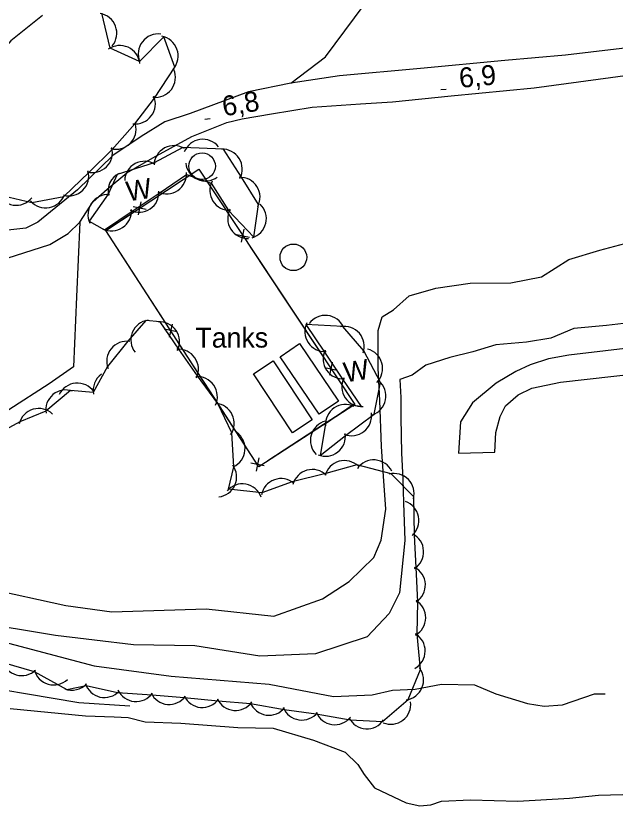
# Model space of a CAD drawing. Extents: x 643342 to 646936, y 5873857 to 5876103.
# Drawn here: x 644849.2 to 644939.3, y 5874129 to 5874249.6 of the extents above; entities that cross this region are included whole.
import ezdxf

# ---------------------------------------------------------------- set-up
doc = ezdxf.new("R2010")
doc.units = 0
for name, color, linetype in [('Niveau 19', 7, 'Continuous'), ('Niveau 2', 7, 'Continuous'), ('Niveau 21', 7, 'Continuous'), ('Niveau 22', 7, 'Continuous'), ('Niveau 3', 7, 'Continuous'), ('Niveau 33', 7, 'Continuous'), ('Niveau 36', 7, 'Continuous'), ('Niveau 37', 7, 'Continuous'), ('Niveau 4', 7, 'Continuous'), ('Niveau 44', 7, 'Continuous')]:
    doc.layers.add(name, color=color, linetype=linetype)

msp = doc.modelspace()

# ---------------------------------------------------------------- linework, layer by layer
at = {"layer": 'Niveau 19'}
for points in [[(644890.44, 5874239.45), (644895.65, 5874243.43), (644901.49, 5874251.24), (644908.97, 5874260.61), (644913.32, 5874264.99), (644920.15, 5874270.45)], [(644858.77, 5874218.56), (644858.25, 5874207.34), (644857.8, 5874196.83), (644854.13, 5874194.28), (644848.1, 5874190.34), (644846.16, 5874189.7), (644844.12, 5874190.23), (644842.54, 5874192.44), (644840.75, 5874205.93), (644839.89, 5874212.21)]]:
    msp.add_lwpolyline(points, dxfattribs=at)
at = {"layer": 'Niveau 2'}
for points in [[(644853.14, 5874249.65), (644848.4, 5874245.84), (644842.29, 5874238.69), (644839.03, 5874236.45), (644832.14, 5874230.3), (644827.58, 5874227.21), (644823.34, 5874223.67), (644818.08, 5874221.23), (644817.52, 5874220.02)], [(644904.72, 5874175.42), (644904.39, 5874180.39), (644904.1, 5874184.84), (644903.84, 5874191.76), (644903.57, 5874196.62), (644903.6, 5874202.27), (644904.2, 5874204.33), (644905.88, 5874205.36), (644908.23, 5874207.5), (644912.26, 5874208.62), (644917.43, 5874209.37), (644923.53, 5874209.43), (644928.15, 5874210.36), (644932.24, 5874212.95), (644936.88, 5874214.36), (644942.92, 5874215.95)], [(644967.2, 5874202.83), (644965.44, 5874204.79), (644963.25, 5874206.58), (644961.45, 5874207.04), (644956.83, 5874207.24), (644952.91, 5874206.02), (644951.01, 5874205.41), (644945.95, 5874204.29), (644942.17, 5874203.55), (644937.9, 5874203.01), (644932.98, 5874202.6), (644929.54, 5874201.12), (644925.87, 5874200.5), (644921.29, 5874200.12), (644917.83, 5874199.05), (644914.35, 5874198.21), (644910.77, 5874197.07), (644908.69, 5874195.57), (644906.85, 5874194.9), (644906.98, 5874192.2), (644907.01, 5874189.2), (644907.1, 5874183.84), (644907.31, 5874179.96)], [(644907.31, 5874179.96), (644907.39, 5874176.37), (644907.61, 5874170.73), (644906.81, 5874162.83), (644905.26, 5874159.72), (644901.91, 5874156.24), (644894.18, 5874153.68), (644885.82, 5874153.32), (644876.03, 5874154.85), (644866.8, 5874155.02), (644855.12, 5874156.42), (644842.68, 5874158.48), (644830.21, 5874161.01), (644818.63, 5874162.43), (644807.85, 5874162.6), (644793.9, 5874160.78), (644781.37, 5874160.38), (644763.86, 5874157.08)], [(644844.71, 5874163.53), (644856.66, 5874160.93), (644863.55, 5874160), (644877.73, 5874160.42), (644887.92, 5874159.31), (644895.22, 5874161.95), (644899.25, 5874164.53), (644902.95, 5874168.15), (644904.04, 5874170.78), (644904.72, 5874175.42)], [(644758.68, 5874149.65), (644768.9, 5874153.03), (644777.36, 5874154.83), (644788.48, 5874157.34), (644799.82, 5874158.45), (644810.7, 5874159.51), (644817.73, 5874160.01), (644831.86, 5874158.77), (644843.83, 5874156.39), (644860.93, 5874151.87), (644872.48, 5874150.29), (644887.18, 5874149.1), (644896.87, 5874147.23), (644902.68, 5874147.5), (644905.75, 5874148.19), (644909.15, 5874148.36)], [(644909.15, 5874148.36), (644913.09, 5874149.12), (644918.05, 5874149.03), (644921.28, 5874147.66), (644926.04, 5874146.19), (644928.55, 5874145.82), (644931.3, 5874146), (644936.11, 5874147.66), (644937.68, 5874147.66)]]:
    msp.add_lwpolyline(points, dxfattribs=at)
at = {"layer": 'Niveau 21'}
for points in [[(644944, 5874245.11), (644931.74, 5874243.66), (644922.61, 5874242.89), (644909.97, 5874241.65), (644897.79, 5874240.55), (644890.44, 5874239.45), (644884.11, 5874238.14), (644875.32, 5874234.91), (644871.55, 5874233.63), (644867.97, 5874231.44), (644863.73, 5874228.6), (644858.39, 5874223.42), (644852.43, 5874218.55), (644850.62, 5874217.68), (644847.48, 5874217.29)], [(644847.81, 5874213.13), (644854.22, 5874215.22), (644857.02, 5874216.88), (644858.77, 5874218.56), (644860.75, 5874221.68), (644862.84, 5874223.51), (644865.81, 5874226), (644869.74, 5874228.23), (644875.59, 5874231.45), (644880.83, 5874233.55), (644883.13, 5874234.11), (644887.54, 5874234.84), (644893.68, 5874235.85), (644900.93, 5874236.37), (644905.72, 5874236.67), (644914.57, 5874237.56), (644927.04, 5874238.76), (644941.44, 5874240.72)], [(644947.92, 5874200.4), (644932.23, 5874198.58), (644929.2, 5874198.01), (644926.44, 5874197.11), (644924.26, 5874196.13), (644921.31, 5874194.38), (644917.75, 5874191.42), (644915.94, 5874188.57), (644915.68, 5874183.84), (644921.11, 5874184), (644921.25, 5874186.96), (644921.91, 5874189.37), (644922.74, 5874190.96), (644924.63, 5874192.63), (644926.69, 5874193.6), (644930.99, 5874194.5), (644950.55, 5874196.72)]]:
    msp.add_lwpolyline(points, dxfattribs=at)
at = {"layer": 'Niveau 22'}
msp.add_lwpolyline([(644724.44, 5874119.52), (644732.94, 5874126.24), (644745.66, 5874136.26), (644748.98, 5874138.6), (644751.84, 5874140.52), (644755.14, 5874141.98), (644769.08, 5874145.85), (644782.92, 5874149.7), (644792.04, 5874151.68), (644800.54, 5874152.91), (644806.09, 5874153.1), (644815.1, 5874153.01), (644824.97, 5874151.92), (644839.55, 5874149.58), (644858.61, 5874146.35), (644866.28, 5874145.85)], dxfattribs=at)
at = {"layer": 'Niveau 3'}
for p, q in [((644913.01, 5874238.5), (644913.81, 5874238.57)), ((644877.55, 5874234.03), (644878.34, 5874234.16))]:
    msp.add_line(p, q, dxfattribs=at)
at = {"layer": 'Niveau 33'}
for points in [[(644894.7, 5874189.69), (644888.87, 5874198.33), (644891.77, 5874200.3), (644897.61, 5874191.65), (644894.7, 5874189.69)], [(644890.71, 5874186.88), (644884.85, 5874195.75), (644887.83, 5874197.72), (644893.69, 5874188.84), (644890.71, 5874186.88)]]:
    msp.add_lwpolyline(points, dxfattribs=at)
at = {"layer": 'Niveau 36'}
for centre in [(644877.12, 5874226.98), (644890.84, 5874213.28)]:
    msp.add_circle(centre, 2, dxfattribs=at)
at = {"layer": 'Niveau 37'}
for points in [[(644876.62, 5874226.52), (644900.06, 5874191.17), (644885.67, 5874181.8), (644862.67, 5874217.3), (644876.62, 5874226.52)], [(644869.42, 5874221.76), (644876.62, 5874226.52)], [(644876.62, 5874226.52), (644882.14, 5874218.19)], [(644868.73, 5874220.46), (644866.77, 5874220.86)], [(644867.55, 5874219.68), (644867.95, 5874221.64)], [(644865.88, 5874212.34), (644862.67, 5874217.3), (644866.08, 5874219.56)], [(644883.05, 5874215.54), (644883.45, 5874217.5)], [(644882.27, 5874216.72), (644884.23, 5874216.32)], [(644884.35, 5874214.86), (644889.88, 5874206.52)], [(644871.32, 5874203.95), (644865.88, 5874212.34)], [(644889.88, 5874206.52), (644895.4, 5874198.19)], [(644873.39, 5874202.06), (644871.43, 5874202.48)], [(644872.62, 5874203.25), (644872.2, 5874201.29)], [(644878.93, 5874192.2), (644873.49, 5874200.59)], [(644895.53, 5874196.72), (644897.49, 5874196.32)], [(644896.31, 5874195.54), (644896.71, 5874197.5)], [(644897.61, 5874194.86), (644900.06, 5874191.17), (644895.39, 5874188.13)], [(644884.37, 5874183.81), (644878.93, 5874192.2)], [(644895.39, 5874188.13), (644887.01, 5874182.67)], [(644886.43, 5874181.92), (644884.47, 5874182.34)], [(644885.66, 5874183.11), (644885.24, 5874181.15)]]:
    msp.add_lwpolyline(points, dxfattribs=at)
at = {"layer": 'Niveau 4'}
msp.add_lwpolyline([(644848.29, 5874145.45), (644859.62, 5874144.37), (644863.9, 5874144.2), (644866.04, 5874144.12), (644868.57, 5874143.47), (644873.92, 5874143.27), (644882.5, 5874142.58), (644887.83, 5874142.49), (644893.88, 5874140.68), (644898.62, 5874138.89), (644900.53, 5874137.02), (644901.46, 5874135.55), (644903.03, 5874133.54), (644907.8, 5874131.28), (644909.85, 5874130.84), (644911.49, 5874130.95), (644913.11, 5874131.54), (644917.47, 5874131.74), (644924.59, 5874131.54), (644932.36, 5874131.98), (644936.71, 5874132.41), (644942.14, 5874132.57)], dxfattribs=at)
at = {"layer": 'Niveau 44'}
for points in [[(644846.38, 5874222.73), (644851.56, 5874221.54), (644856.33, 5874222.42), (644860.16, 5874226.06), (644863.62, 5874229.47), (644867.04, 5874233.34), (644869.97, 5874237.22), (644873.01, 5874241.87), (644871.36, 5874246.43), (644867.71, 5874242.74), (644863.29, 5874244.73), (644862.06, 5874250)], [(644862.48, 5874217.43), (644866.62, 5874220.22), (644870.65, 5874222.93), (644874.8, 5874225.72), (644878.5, 5874224.44), (644881.1, 5874220.34), (644884.92, 5874216.32), (644885.61, 5874221.2), (644883.03, 5874225.31), (644880.36, 5874229.54), (644874.21, 5874229.77), (644869.93, 5874227.48), (644864.37, 5874225.74), (644863.03, 5874222.76), (644860.14, 5874218.72), (644862.48, 5874217.43)], [(644894.27, 5874144.63), (644899.37, 5874143.77), (644904.21, 5874143.48), (644908.1, 5874146.8), (644909.96, 5874151.29), (644909.46, 5874156.65), (644909.53, 5874161.51), (644909.31, 5874166.67), (644909.05, 5874171.51), (644908.94, 5874177.28), (644905.53, 5874180.74), (644900.37, 5874182.07), (644895.7, 5874180.77), (644890.68, 5874179.51), (644886.12, 5874177.86), (644881.1, 5874178.4), (644881.91, 5874181.76), (644881.58, 5874186.89), (644879.51, 5874191.28), (644876.41, 5874195.46), (644873.65, 5874199.45), (644870.81, 5874203.57), (644868.69, 5874203.76), (644865.95, 5874200.65), (644862.89, 5874196.88), (644860.77, 5874192.95), (644857.37, 5874193.24), (644853.64, 5874190.15), (644849.75, 5874188.56), (644844.48, 5874185.71)], [(644899.67, 5874191), (644895.67, 5874188.26), (644894.85, 5874183.48), (644898.67, 5874186.48), (644903, 5874189.7), (644903.94, 5874194.46), (644901.41, 5874199.2), (644898.25, 5874202.89), (644892.73, 5874203.16), (644895.52, 5874199.01), (644898.22, 5874194.98), (644901.01, 5874190.83), (644899.67, 5874191)], [(644847.21, 5874152.38), (644851.87, 5874151.02), (644856.78, 5874148.32), (644859.69, 5874148.92), (644864.42, 5874147.84), (644869.6, 5874147.51), (644874.44, 5874147.08), (644879.56, 5874146.62), (644884.4, 5874146.18), (644889.46, 5874145.32), (644894.27, 5874144.63)]]:
    msp.add_lwpolyline(points, dxfattribs=at)
for centre, start, end in [((644861.31, 5874246.97), 320.6077, 80.5857), ((644861.31, 5874246.97), 320.6077, 80.5857), ((644861.31, 5874246.97), 320.6077, 80.5857), ((644870.54, 5874243.87), 82.682, 202.66), ((644870.54, 5874243.87), 82.682, 202.66), ((644870.54, 5874243.87), 82.682, 202.66), ((644870.53, 5874243.55), 319.8308, 79.8088), ((644870.53, 5874243.55), 319.8308, 79.8088), ((644870.53, 5874243.55), 319.8308, 79.8088), ((644864.78, 5874242.12), 5.8074, 125.7853), ((644864.78, 5874242.12), 5.8074, 125.7853), ((644864.78, 5874242.12), 5.8074, 125.7853), ((644870.11, 5874240.33), 262.965, 22.943), ((644870.11, 5874240.33), 262.965, 22.943), ((644870.11, 5874240.33), 262.965, 22.943), ((644867.1, 5874236.34), 262.965, 22.943), ((644867.1, 5874236.34), 262.965, 22.943), ((644867.1, 5874236.34), 262.965, 22.943), ((644864.21, 5874232.53), 254.6776, 14.6556), ((644864.21, 5874232.53), 254.6776, 14.6556), ((644864.21, 5874232.53), 254.6776, 14.6556), ((644877.24, 5874228.02), 38.4791, 158.457), ((644877.24, 5874228.02), 38.4791, 158.457), ((644877.24, 5874228.02), 38.4791, 158.457), ((644860.65, 5874229.02), 254.571, 14.549), ((644860.65, 5874229.02), 254.571, 14.549), ((644860.65, 5874229.02), 254.571, 14.549), ((644872.9, 5874227.07), 58.0677, 178.0456), ((644872.9, 5874227.07), 58.0677, 178.0456), ((644872.9, 5874227.07), 58.0677, 178.0456), ((644880.16, 5874226.55), 332.1745, 92.1524), ((644880.16, 5874226.55), 332.1745, 92.1524), ((644880.16, 5874226.55), 332.1745, 92.1524), ((644868.49, 5874224.72), 58.0677, 178.0456), ((644868.49, 5874224.72), 58.0677, 178.0456), ((644868.49, 5874224.72), 58.0677, 178.0456), ((644877.64, 5874227.76), 186.2597, 306.2376), ((644877.64, 5874227.76), 186.2597, 306.2376), ((644877.64, 5874227.76), 186.2597, 306.2376), ((644857.09, 5874225.51), 254.571, 14.549), ((644857.09, 5874225.51), 254.571, 14.549), ((644857.09, 5874225.51), 254.571, 14.549), ((644865.99, 5874223.22), 116.694, 192.1704), ((644865.99, 5874223.22), 116.694, 192.1704), ((644865.99, 5874223.22), 116.694, 192.1704), ((644871.8, 5874225.83), 243.9467, 3.9246), ((644871.8, 5874225.83), 243.9467, 3.9246), ((644871.8, 5874225.83), 243.9467, 3.9246), ((644881.29, 5874223.33), 152.3838, 272.3617), ((644881.29, 5874223.33), 152.3838, 272.3617), ((644881.29, 5874223.33), 152.3838, 272.3617), ((644882.83, 5874222.31), 332.1745, 92.1524), ((644882.83, 5874222.31), 332.1745, 92.1524), ((644882.83, 5874222.31), 332.1745, 92.1524), ((644849.19, 5874224.1), 201.3392, 321.3172), ((644849.19, 5874224.1), 201.3392, 321.3172), ((644849.19, 5874224.1), 201.3392, 321.3172), ((644867.65, 5874223.04), 243.9467, 3.9246), ((644867.65, 5874223.04), 243.9467, 3.9246), ((644867.65, 5874223.04), 243.9467, 3.9246), ((644853.63, 5874223.71), 220.5389, 340.5168), ((644853.63, 5874223.71), 220.5389, 340.5168), ((644853.63, 5874223.71), 220.5389, 340.5168), ((644862.97, 5874219.71), 85.2315, 205.2095), ((644862.97, 5874219.71), 85.2315, 205.2095), ((644862.97, 5874219.71), 85.2315, 205.2095), ((644883.78, 5874219.1), 286.3753, 46.3533), ((644883.78, 5874219.1), 286.3753, 46.3533), ((644883.78, 5874219.1), 286.3753, 46.3533), ((644863.5, 5874220.25), 243.9467, 3.9246), ((644863.5, 5874220.25), 243.9467, 3.9246), ((644863.5, 5874220.25), 243.9467, 3.9246), ((644883.97, 5874219.11), 152.3838, 272.3617), ((644883.97, 5874219.11), 152.3838, 272.3617), ((644883.97, 5874219.11), 152.3838, 272.3617), ((644869.42, 5874200.85), 98.1242, 218.1022), ((644869.42, 5874200.85), 98.1242, 218.1022), ((644869.42, 5874200.85), 98.1242, 218.1022), ((644895.64, 5874201.55), 23.5791, 143.5571), ((644895.64, 5874201.55), 23.5791, 143.5571), ((644895.64, 5874201.55), 23.5791, 143.5571), ((644870.74, 5874200.57), 334.6314, 94.6093), ((644870.74, 5874200.57), 334.6314, 94.6093), ((644870.74, 5874200.57), 334.6314, 94.6093), ((644895.55, 5874202.13), 153.8826, 273.8606), ((644895.55, 5874202.13), 153.8826, 273.8606), ((644895.55, 5874202.13), 153.8826, 273.8606), ((644898.49, 5874199.9), 340.6183, 100.5963), ((644898.49, 5874199.9), 340.6183, 100.5963), ((644898.49, 5874199.9), 340.6183, 100.5963), ((644865.79, 5874197.65), 80.9466, 200.9246), ((644865.79, 5874197.65), 80.9466, 200.9246), ((644865.79, 5874197.65), 80.9466, 200.9246), ((644873.58, 5874196.46), 334.6314, 94.6093), ((644873.58, 5874196.46), 334.6314, 94.6093), ((644873.58, 5874196.46), 334.6314, 94.6093), ((644898.33, 5874197.98), 153.8826, 273.8606), ((644898.33, 5874197.98), 153.8826, 273.8606), ((644898.33, 5874197.98), 153.8826, 273.8606), ((644901.25, 5874196.58), 315.5085, 75.4865), ((644901.25, 5874196.58), 315.5085, 75.4865), ((644901.25, 5874196.58), 315.5085, 75.4865), ((644863.75, 5874193.26), 125.8137, 191.1226), ((644863.75, 5874193.26), 125.8137, 191.1226), ((644863.75, 5874193.26), 125.8137, 191.1226), ((644876.42, 5874192.34), 334.6314, 94.6093), ((644876.42, 5874192.34), 334.6314, 94.6093), ((644876.42, 5874192.34), 334.6314, 94.6093), ((644858.38, 5874191.37), 35.0134, 154.9913), ((644858.38, 5874191.37), 35.0134, 154.9913), ((644858.38, 5874191.37), 35.0134, 154.9913), ((644901.12, 5874193.83), 153.9922, 273.9702), ((644901.12, 5874193.83), 153.9922, 273.9702), ((644901.12, 5874193.83), 153.9922, 273.9702), ((644901.74, 5874192.42), 288.8946, 48.8725), ((644901.74, 5874192.42), 288.8946, 48.8725), ((644901.74, 5874192.42), 288.8946, 48.8725), ((644856.63, 5874190.34), 69.679, 189.6569), ((644856.63, 5874190.34), 69.679, 189.6569), ((644856.63, 5874190.34), 69.679, 189.6569), ((644852.57, 5874187.55), 46.3143, 166.2922), ((644852.57, 5874187.55), 46.3143, 166.2922), ((644852.57, 5874187.55), 46.3143, 166.2922), ((644878.95, 5874188.33), 325.2961, 85.2741), ((644878.95, 5874188.33), 325.2961, 85.2741), ((644878.95, 5874188.33), 325.2961, 85.2741), ((644898.67, 5874188.17), 64.4066, 184.3845), ((644898.67, 5874188.17), 64.4066, 184.3845), ((644898.67, 5874188.17), 64.4066, 184.3845), ((644899.6, 5874189.46), 248.1371, 8.1151), ((644899.6, 5874189.46), 248.1371, 8.1151), ((644899.6, 5874189.46), 248.1371, 8.1151), ((644896.4, 5874185.75), 104.3039, 224.2819), ((644896.4, 5874185.75), 104.3039, 224.2819), ((644896.4, 5874185.75), 104.3039, 224.2819), ((644880.58, 5874184.52), 294.7221, 54.7001), ((644880.58, 5874184.52), 294.7221, 54.7001), ((644880.58, 5874184.52), 294.7221, 54.7001), ((644895.67, 5874186.37), 248.2155, 8.1934), ((644895.67, 5874186.37), 248.2155, 8.1934), ((644895.67, 5874186.37), 248.2155, 8.1934), ((644879.32, 5874180.25), 276.2502, 36.2281), ((644879.32, 5874180.25), 276.2502, 36.2281), ((644879.32, 5874180.25), 276.2502, 36.2281), ((644898.51, 5874179.72), 45.5927, 165.5706), ((644898.51, 5874179.72), 45.5927, 165.5706), ((644898.51, 5874179.72), 45.5927, 165.5706), ((644902.94, 5874179.82), 25.9554, 145.9333), ((644902.94, 5874179.82), 25.9554, 145.9333), ((644902.94, 5874179.82), 25.9554, 145.9333), ((644893.69, 5874178.38), 45.5927, 165.5706), ((644893.69, 5874178.38), 45.5927, 165.5706), ((644893.69, 5874178.38), 45.5927, 165.5706), ((644905.98, 5874177.78), 344.5132, 104.4912), ((644905.98, 5874177.78), 344.5132, 104.4912), ((644905.98, 5874177.78), 344.5132, 104.4912), ((644889, 5874177.02), 49.8588, 169.8367), ((644889, 5874177.02), 49.8588, 169.8367), ((644889, 5874177.02), 49.8588, 169.8367), ((644883.16, 5874176.22), 19.5007, 139.4786), ((644883.16, 5874176.22), 19.5007, 139.4786), ((644883.16, 5874176.22), 19.5007, 139.4786), ((644906.71, 5874173.72), 311.258, 71.2359), ((644906.71, 5874173.72), 311.258, 71.2359), ((644906.71, 5874173.72), 311.258, 71.2359), ((644907.42, 5874169), 303.0021, 62.98), ((644907.42, 5874169), 303.0021, 62.98), ((644907.42, 5874169), 303.0021, 62.98), ((644907.68, 5874164), 303.0021, 62.98), ((644907.68, 5874164), 303.0021, 62.98), ((644907.68, 5874164), 303.0021, 62.98), ((644907.73, 5874159.11), 299.0794, 59.0574), ((644907.73, 5874159.11), 299.0794, 59.0574), ((644907.73, 5874159.11), 299.0794, 59.0574), ((644907.65, 5874154.11), 299.0794, 59.0574), ((644907.65, 5874154.11), 299.0794, 59.0574), ((644907.65, 5874154.11), 299.0794, 59.0574), ((644850.03, 5874153.39), 193.7434, 313.7214), ((644850.03, 5874153.39), 193.7434, 313.7214), ((644850.03, 5874153.39), 193.7434, 313.7214), ((644854.83, 5874151.99), 193.7434, 313.7214), ((644854.83, 5874151.99), 193.7434, 313.7214), ((644854.83, 5874151.99), 193.7434, 313.7214), ((644907.4, 5874149.72), 277.4506, 37.4286), ((644907.4, 5874149.72), 277.4506, 37.4286), ((644907.4, 5874149.72), 277.4506, 37.4286), ((644857.57, 5874151.21), 248.7261, 317.0978), ((644857.57, 5874151.21), 248.7261, 317.0978), ((644857.57, 5874151.21), 248.7261, 317.0978), ((644862.45, 5874150.1), 197.1199, 317.0978), ((644862.45, 5874150.1), 197.1199, 317.0978), ((644862.45, 5874150.1), 197.1199, 317.0978), ((644867.2, 5874149.5), 204.891, 324.8689), ((644867.2, 5874149.5), 204.891, 324.8689), ((644867.2, 5874149.5), 204.891, 324.8689), ((644872.18, 5874149.05), 204.891, 324.8689), ((644872.18, 5874149.05), 204.891, 324.8689), ((644872.18, 5874149.05), 204.891, 324.8689), ((644877.16, 5874148.6), 204.891, 324.8689), ((644877.16, 5874148.6), 204.891, 324.8689), ((644877.16, 5874148.6), 204.891, 324.8689), ((644882.14, 5874148.16), 204.891, 324.8689), ((644882.14, 5874148.16), 204.891, 324.8689), ((644882.14, 5874148.16), 204.891, 324.8689), ((644887.17, 5874147.44), 201.8103, 321.7883), ((644887.17, 5874147.44), 201.8103, 321.7883), ((644887.17, 5874147.44), 201.8103, 321.7883), ((644905.49, 5874146.08), 247.3749, 7.3528), ((644905.49, 5874146.08), 247.3749, 7.3528), ((644905.49, 5874146.08), 247.3749, 7.3528), ((644892.11, 5874146.72), 201.8103, 321.7883), ((644892.11, 5874146.72), 201.8103, 321.7883), ((644892.11, 5874146.72), 201.8103, 321.7883), ((644897.06, 5874146.01), 201.8103, 321.7883), ((644897.06, 5874146.01), 201.8103, 321.7883), ((644897.06, 5874146.01), 201.8103, 321.7883), ((644901.89, 5874145.39), 206.642, 326.62), ((644901.89, 5874145.39), 206.642, 326.62), ((644901.89, 5874145.39), 206.642, 326.62)]:
    msp.add_arc(centre, 3, start, end, dxfattribs=at)

# ---------------------------------------------------------------- texts
at = {"layer": 'Niveau 3'}
for s, rotation, p in [('6,9  ', 5.5797, (644915.88, 5874238.74)), ('6,8  ', 9.3343, (644880.4, 5874234.46))]:
    msp.add_text(s, height=3, rotation=rotation, dxfattribs=at).set_placement(p)
at = {"layer": 'Niveau 33'}
msp.add_text('Tanks', height=3, rotation=0.0655, dxfattribs=at).set_placement((644876.13, 5874199.7))
at = {"layer": 'Niveau 44'}
for p in [(644865.97, 5874221.67), (644898.63, 5874194.46)]:
    msp.add_text('W', height=3, rotation=8.9405, dxfattribs=at).set_placement(p)

doc.saveas('drawing.dxf')
